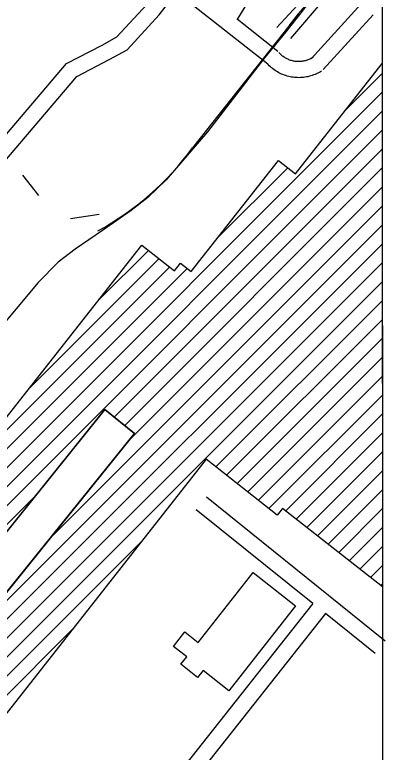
# Model space of a CAD drawing. Extents: x 3263578 to 3301413, y 764927 to 798602.
# Drawn here: x 3298490 to 3299186, y 781999 to 783377 of the extents above; entities that cross this region are included whole.
import ezdxf

# ---------------------------------------------------------------- set-up
doc = ezdxf.new("R2010")
doc.units = 0
for name, color, linetype in [('V-BLDG-OTLN', 7, 'Continuous'), ('V-GRID-FRAM', 7, 'Continuous'), ('V-RAIL-TRAK', 7, 'Continuous'), ('V-ROAD-CNTR', 7, 'Continuous'), ('V-TOPO-SHOR', 7, 'Continuous')]:
    doc.layers.add(name, color=color, linetype=linetype)

msp = doc.modelspace()

# ---------------------------------------------------------------- linework, layer by layer
at = {"layer": 'V-BLDG-OTLN'}
for p, q in [((3299014.4, 783079.4), (3299176.6, 783285.8)), ((3299176.6, 783285.8), (3299177.1, 782308.1)), ((3299107.7, 783198.1), (3299176.7, 783267.1)), ((3298125.7, 782180.8), (3299176.7, 783231.7)), ((3298108.2, 782127.9), (3299176.7, 783196.4)), ((3298128, 782112.3), (3299176.7, 783161)), ((3298676.2, 782625.1), (3299176.7, 783125.7)), ((3298819.8, 782896.9), (3298982.8, 783104.2)), ((3298982.8, 783104.2), (3299014.4, 783079.4)), ((3298695.8, 782609.4), (3299176.7, 783090.4)), ((3298868.6, 782959.1), (3299000.2, 783090.6)), ((3298702.7, 782580.9), (3299176.8, 783055)), ((3298557, 782399.9), (3299176.8, 783019.7)), ((3298267.2, 782074.7), (3299176.8, 782984.4)), ((3298268.7, 782362.3), (3298727.7, 782946.1)), ((3298287, 782059.2), (3299176.8, 782949)), ((3298727.7, 782946.1), (3298788.6, 782898.2)), ((3298647, 782843.5), (3298739.9, 782936.4)), ((3298517, 782678.1), (3298759.7, 782920.9)), ((3298105.9, 782196.3), (3298812.3, 782902.7)), ((3298294.2, 782031.1), (3299176.8, 782913.7)), ((3298387, 782512.8), (3298779.5, 782905.3)), ((3298788.6, 782898.2), (3298799.9, 782912.5)), ((3298799.9, 782912.5), (3298819.8, 782896.9)), ((3298314, 782015.5), (3299176.8, 782878.3)), ((3298866.1, 782532.2), (3299176.9, 782843)), ((3298885.9, 782516.7), (3299176.9, 782807.7)), ((3298905.7, 782501.1), (3299176.9, 782772.3)), ((3298925.5, 782485.6), (3299176.9, 782737)), ((3298945.3, 782470), (3299176.9, 782701.7)), ((3298965.1, 782454.4), (3299177, 782666.3)), ((3298658.6, 782639.3), (3298357.8, 782265.4)), ((3298713.8, 782594.8), (3298658.6, 782639.3)), ((3298996.3, 782450.3), (3299177, 782631)), ((3298413, 782221), (3298713.8, 782594.8)), ((3299016.1, 782434.8), (3299177, 782595.6)), ((3299035.9, 782419.2), (3299177, 782560.3)), ((3298848, 782546.5), (3298386, 781958.9)), ((3298980.7, 782442.1), (3298848, 782546.5)), ((3299055.7, 782403.6), (3299177, 782525)), ((3299075.5, 782388.1), (3299177, 782489.6)), ((3298147.8, 782096.8), (3298528.3, 782477.3)), ((3298990.6, 782454.8), (3298980.7, 782442.1)), ((3299177.1, 782308.1), (3298990.6, 782454.8)), ((3299095.3, 782372.5), (3299177.1, 782454.3)), ((3299115.1, 782356.9), (3299177.1, 782419)), ((3298333.8, 782000), (3298728.9, 782395)), ((3299134.9, 782341.4), (3299177.1, 782383.6)), ((3299154.7, 782325.8), (3299177.1, 782348.3)), ((3299174.5, 782310.3), (3299177.1, 782312.9)), ((3298353.6, 781984.4), (3298598.9, 782229.7))]:
    msp.add_line(p, q, dxfattribs=at)
for points in [[(3298658.6, 782639.3), (3298713.8, 782594.8), (3298413, 782221), (3298357.8, 782265.4)], [(3298935.3, 782335.1), (3299014.5, 782272.9), (3298890, 782114.3), (3298842.1, 782151.9), (3298831.9, 782138.9), (3298800.5, 782163.6), (3298811.6, 782177.6), (3298786.9, 782196.9), (3298808.1, 782223.9), (3298832.8, 782204.5)]]:
    msp.add_lwpolyline(points, close=True, dxfattribs=at)
at = {"layer": 'V-GRID-FRAM'}
msp.add_lwpolyline([(3267734.9, 794015.5), (3299171.2, 794017.8), (3299180.4, 775831.7), (3267728.3, 775829.4), (3267734.9, 794015.5)], dxfattribs=at)
at = {"layer": 'V-RAIL-TRAK'}
for points in [[(3299176.5, 783498.3), (3299137.3, 783477.6), (3299099.5, 783451.3), (3299063.7, 783419.6), (3299031.7, 783388.6), (3298996.8, 783344.6), (3298957, 783296.2)], [(3298957, 783296.2), (3298850.4, 783157.9), (3298773.4, 783068.3), (3298738.8, 783035), (3298707.8, 783011), (3298654.4, 782973.6), (3298603, 782938.6), (3298571.6, 782914.8), (3298533.9, 782876.3), (3298451.6, 782778.1), (3298387.8, 782695.2)]]:
    msp.add_lwpolyline(points, dxfattribs=at)
at = {"layer": 'V-ROAD-CNTR'}
for points in [[(3299185.9, 783647.6), (3299163.1, 783629), (3299047.7, 783549.5), (3299017.1, 783521.5), (3298982.7, 783484.3), (3298939.5, 783423.2), (3298905.2, 783367.3)], [(3297477.1, 781884.3), (3297540.6, 781967), (3297688.3, 782141.2), (3297723.2, 782188), (3297807.5, 782302.1), (3297951.5, 782495.1), (3298088, 782666.9), (3298105.9, 782690.8), (3298180, 782785.8), (3298250.6, 782875.4), (3298362.5, 783021.7), (3298587.3, 783285.3), (3298653.7, 783319.7), (3298681.3, 783335.2), (3298736.9, 783395.5), (3298770.3, 783438.5)], [(3297837.8, 782292.5), (3297975.3, 782476.8), (3298111.7, 782648.6), (3298129.7, 782672.6), (3298203.6, 782767.3), (3298274.3, 782857), (3298385.9, 783002.8), (3298606.4, 783261.4), (3298667.9, 783293.3), (3298700.1, 783311.3), (3298759.9, 783376.1), (3298794, 783420.1)], [(3298963.1, 783284.4), (3298792.6, 783418.7)], [(3299137.5, 783396.7), (3299044.2, 783294.3)], [(3299159.7, 783376.4), (3299066.4, 783274.1)], [(3298981.7, 783308), (3298905.5, 783368)], [(3299002.2, 783355.5), (3298822.6, 783128.2)], [(3299047.4, 783297), (3299045.7, 783295.9), (3299044.2, 783295.1), (3299042.7, 783294.3), (3299041.1, 783293.5), (3299039.5, 783292.8), (3299037.9, 783292.2), (3299036.3, 783291.6), (3299034.7, 783291.1), (3299033, 783290.6), (3299031.3, 783290.2), (3299029.6, 783289.9), (3299027.9, 783289.6), (3299026.2, 783289.4), (3299024.5, 783289.2), (3299022.7, 783289.1), (3299021, 783289), (3299019.3, 783289.1), (3299017.6, 783289.1), (3299015.8, 783289.3), (3299014.1, 783289.5), (3299012.4, 783289.8), (3299010.7, 783290.1), (3299009, 783290.5), (3299007.4, 783290.9), (3299005.7, 783291.4), (3299004.1, 783292), (3299002.5, 783292.6), (3299000.9, 783293.3), (3298999.3, 783294), (3298997.8, 783294.8), (3298996.2, 783295.6), (3298994.8, 783296.5), (3298993.3, 783297.5), (3298991.9, 783298.5), (3298990.5, 783299.5), (3298989.2, 783300.6), (3298987.9, 783301.7), (3298986.6, 783302.9), (3298985.4, 783304.1), (3298984.2, 783305.5), (3298983.7, 783306.1)], [(3299063.2, 783271.5), (3299061.1, 783270.1), (3299058.6, 783268.8), (3299056.2, 783267.5), (3299053.7, 783266.2), (3299051.1, 783265.1), (3299048.5, 783264.1), (3299045.9, 783263.2), (3299043.2, 783262.3), (3299040.5, 783261.6), (3299037.8, 783260.9), (3299035.1, 783260.4), (3299032.3, 783259.9), (3299029.6, 783259.5), (3299026.8, 783259.3), (3299024, 783259.1), (3299021.2, 783259), (3299018.4, 783259.1), (3299015.6, 783259.2), (3299012.8, 783259.4), (3299010.1, 783259.8), (3299007.3, 783260.2), (3299004.6, 783260.7), (3299001.9, 783261.3), (3298999.2, 783262), (3298996.5, 783262.9), (3298993.8, 783263.8), (3298991.2, 783264.8), (3298988.7, 783265.9), (3298986.1, 783267), (3298983.6, 783268.3), (3298981.2, 783269.7), (3298978.8, 783271.1), (3298976.5, 783272.6), (3298974.2, 783274.2), (3298972, 783275.9), (3298969.8, 783277.7), (3298967.7, 783279.5), (3298965.7, 783281.4), (3298963.7, 783283.4), (3298961.9, 783285.4), (3298961.1, 783286.3)], [(3299182.3, 782207), (3298848.3, 782475.4)], [(3299047, 782277.2), (3298829.5, 782452)], [(3299047, 782277.2), (3298809.8, 781976.9)], [(3299070.4, 782258.4), (3298833.3, 781958.3)], [(3299163.5, 782183.6), (3299070.4, 782258.4)]]:
    msp.add_lwpolyline(points, dxfattribs=at)
for centre, radius, start, end in [((3299395.9, 783069.8), 486.5, 117.2903, 144.0246), ((3298386.3, 783446.2), 539.8, 298.7115, 323.9167)]:
    msp.add_arc(centre, radius, start, end, dxfattribs=at)
at = {"layer": 'V-TOPO-SHOR'}
for p, q in [((3298535.3, 783038.9), (3298505.7, 783077.2)), ((3298648.3, 783003.3), (3298594.8, 782995.2))]:
    msp.add_line(p, q, dxfattribs=at)
for points in [[(3298979.6, 783352.9), (3299049.1, 783427.9), (3299125.8, 783491.3), (3299176.5, 783519.1)], [(3299176.5, 783480.9), (3299120, 783450.6), (3299068.3, 783406.4), (3299005.3, 783332.2)]]:
    msp.add_lwpolyline(points, dxfattribs=at)

doc.saveas('drawing.dxf')
